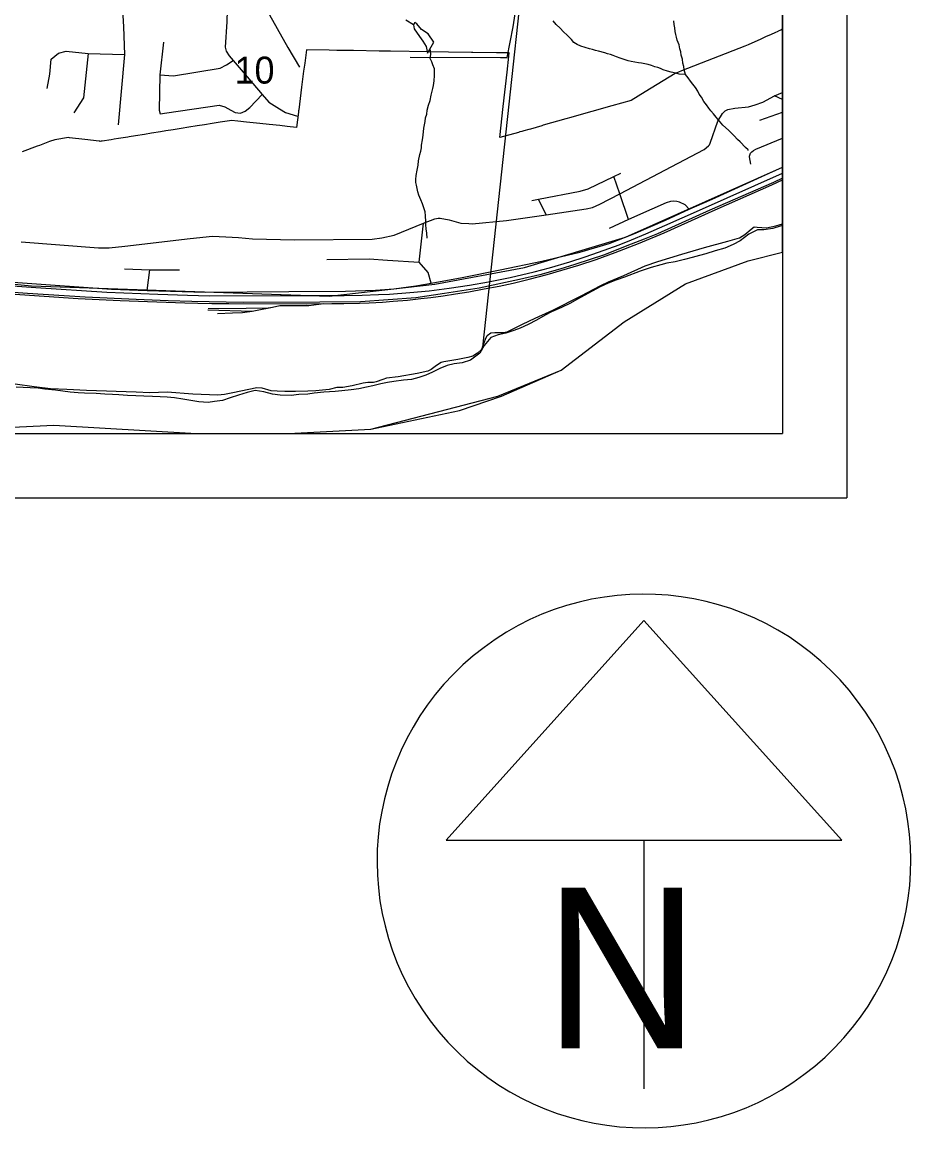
# Model space of a CAD drawing. Extents: x 0 to 34, y 0 to 22.
# Drawn here: x 7.718 to 9.099, y 13.021 to 14.739 of the extents above; entities that cross this region are included whole.
import ezdxf

# ---------------------------------------------------------------- set-up
doc = ezdxf.new("R2010")
doc.units = 0
for name, color, linetype in [('GM_X_City_Street', 7, 'Continuous'), ('GM_X_Corporation', 7, 'Continuous'), ('GM_X_County_Road', 7, 'Continuous'), ('GM_X_Major_River', 7, 'Continuous'), ('GM_X_Minor_River', 7, 'Continuous'), ('GM_X_Rail_Line', 7, 'Continuous'), ('GM_X_Section_Text', 7, 'Continuous'), ('GM_X_Township_Road', 7, 'Continuous'), ('GM_X_US_Route', 7, 'Continuous'), ('SH_Data', 7, 'Continuous')]:
    doc.layers.add(name, color=color, linetype=linetype)

msp = doc.modelspace()

# ---------------------------------------------------------------- linework, layer by layer
at = {"layer": 'GM_X_City_Street'}
for p, q in [((8.9, 14.619), (8.8876, 14.6245)), ((8.8647, 14.587), (8.9, 14.5993)), ((8.5323, 14.4398), (8.5208, 14.464)), ((7.9126, 14.322), (7.9163, 14.3541))]:
    msp.add_line(p, q, dxfattribs=at)
for points in [[(7.7166, 14.3979), (7.8366, 14.3885), (7.8533, 14.3884), (7.8777, 14.3909), (7.979, 14.4031), (8.0141, 14.4066), (8.0345, 14.4052), (8.0542, 14.4044), (8.0761, 14.4025), (8.1414, 14.4007), (8.2621, 14.4019), (8.277, 14.4037), (8.2961, 14.408), (8.3419, 14.4266), (8.3595, 14.4336), (8.3648, 14.4344), (8.3679, 14.4344), (8.3815, 14.4321), (8.3999, 14.4269), (8.4121, 14.4259), (8.4177, 14.4256), (8.471, 14.4306), (8.5323, 14.4398), (8.5946, 14.4492), (8.6045, 14.4508), (8.6157, 14.4561), (8.6468, 14.4724), (8.7782, 14.5413), (8.7849, 14.5467), (8.7864, 14.5485), (8.7876, 14.5509), (8.7994, 14.5854), (8.8066, 14.5969), (8.8107, 14.6014), (8.8148, 14.6034), (8.8259, 14.6053), (8.8472, 14.6077), (8.8575, 14.6104), (8.8691, 14.6149), (8.8876, 14.6245), (8.9, 14.6299)], [(8.8507, 14.5186), (8.8484, 14.5297), (8.8485, 14.531), (8.8489, 14.5326), (8.8503, 14.5354), (8.852, 14.5374), (8.8548, 14.5397), (8.8582, 14.5419), (8.9, 14.5588)], [(8.51, 14.4619), (8.5208, 14.464), (8.5852, 14.4765), (8.5979, 14.4802), (8.6377, 14.4991), (8.6487, 14.5043)], [(8.6605, 14.4326), (8.6468, 14.4724), (8.6377, 14.4991)], [(8.7546, 14.4482), (8.7485, 14.4551), (8.7399, 14.4595), (8.7357, 14.4604), (8.7304, 14.461), (8.7258, 14.4606), (8.719, 14.4583), (8.6968, 14.4485), (8.6605, 14.4326), (8.6304, 14.4184)], [(8.3536, 14.3332), (8.3489, 14.3501), (8.335, 14.3661), (8.3419, 14.4266)], [(8.1916, 14.3702), (8.2573, 14.371), (8.2857, 14.3693), (8.335, 14.3661)], [(7.8773, 14.3556), (7.9163, 14.3541), (7.9626, 14.3539)]]:
    msp.add_lwpolyline(points, dxfattribs=at)
at = {"layer": 'GM_X_Corporation'}
for points in [[(6.3804, 14.7819), (6.459, 14.6859), (6.5555, 14.6109), (6.6505, 14.5225), (6.7211, 14.4259), (6.8169, 14.3304), (6.9122, 14.3239), (7.0079, 14.2917), (7.1832, 14.2132), (7.3804, 14.1374), (7.4779, 14.1131), (7.5747, 14.1033), (7.7675, 14.1127), (7.989, 14.1), (8.1323, 14.1), (8.26, 14.1067), (8.4573, 14.1579), (8.5559, 14.1981), (8.6538, 14.2731), (8.7491, 14.3326), (8.8466, 14.3679), (8.9, 14.3814), (8.9, 20.9)], [(6.3804, 14.7819), (6.459, 14.6859), (6.5555, 14.6109), (6.6505, 14.5225), (6.7211, 14.4259), (6.8169, 14.3304), (6.9122, 14.3239), (7.0079, 14.2917), (7.1832, 14.2132), (7.3804, 14.1374), (7.4779, 14.1131), (7.5747, 14.1033), (7.7675, 14.1127), (7.989, 14.1), (8.1323, 14.1), (8.26, 14.1067), (8.4573, 14.1579), (8.5559, 14.1981), (8.6538, 14.2731), (8.7491, 14.3326), (8.8466, 14.3679), (8.9, 14.3814), (8.9, 17.1766)], [(8.5356, 15.1763), (8.4333, 14.2338), (8.4314, 14.2297), (8.4259, 14.2245), (8.4186, 14.2202), (8.4106, 14.2177), (8.3954, 14.2146), (8.3829, 14.2126), (8.3734, 14.2113), (8.3692, 14.2099), (8.3622, 14.2052), (8.3538, 14.1993), (8.3484, 14.1968), (8.332, 14.193), (8.3024, 14.188), (8.2841, 14.1857), (8.2784, 14.1836), (8.2685, 14.18), (8.2643, 14.179), (8.2552, 14.1792), (8.248, 14.1782), (8.2308, 14.1737), (8.2167, 14.1714), (8.2073, 14.1712), (8.1951, 14.1681), (8.1746, 14.1663), (8.1621, 14.1658), (8.1431, 14.1651), (8.1261, 14.1651), (8.1143, 14.1654), (8.1049, 14.1663), (8.0909, 14.1701), (8.083, 14.1706), (8.0453, 14.1632), (8.0328, 14.1604), (8.0221, 14.1591), (7.9832, 14.1608), (7.9435, 14.164), (7.9165, 14.1631), (7.8953, 14.1639), (7.8181, 14.1665), (7.7875, 14.1683), (7.7621, 14.1693), (7.7368, 14.1721), (7.707, 14.1762)], [(8.5356, 15.1763), (8.4333, 14.2338), (8.4382, 14.2462), (8.441, 14.2522), (8.4467, 14.2563), (8.4528, 14.2569), (8.4589, 14.2567), (8.4657, 14.2566), (8.4718, 14.258), (8.4959, 14.2695), (8.5154, 14.2789), (8.543, 14.2912), (8.5871, 14.3137), (8.6174, 14.3296), (8.6292, 14.3354), (8.6533, 14.3451), (8.6866, 14.3602), (8.7061, 14.367), (8.7431, 14.3787), (8.7786, 14.3888), (8.8148, 14.3986), (8.8331, 14.4039), (8.8415, 14.409), (8.8512, 14.4175), (8.8558, 14.4208), (8.8604, 14.4207), (8.8676, 14.4197), (8.8747, 14.4196), (8.8896, 14.4223), (8.9, 14.4256), (8.9, 15.1396)], [(7.5747, 14.1033), (7.7675, 14.1127), (7.989, 14.1), (8.1323, 14.1), (8.26, 14.1067), (8.3976, 14.1357), (8.4633, 14.158), (8.5559, 14.1981), (8.6538, 14.2731), (8.7491, 14.3326), (8.8466, 14.3679), (8.9, 14.3814), (8.9, 14.7281), (8.8972, 14.7269), (8.8955, 14.7261), (8.8931, 14.725), (8.8924, 14.7247), (8.8878, 14.7226), (8.8821, 14.7201), (8.8788, 14.7186), (8.8771, 14.7178), (8.8736, 14.7163), (8.8649, 14.7124), (8.8473, 14.7045), (8.8465, 14.7041), (8.8438, 14.7029), (8.8412, 14.7017), (8.743, 14.6632), (8.738, 14.6612), (8.7329, 14.6593), (8.6865, 14.6308), (8.6646, 14.6175), (8.6347, 14.609), (8.6033, 14.6002), (8.5977, 14.5987), (8.5706, 14.5911), (8.5632, 14.589), (8.5278, 14.5788), (8.5258, 14.5782), (8.5079, 14.573), (8.5054, 14.5723), (8.498, 14.5702), (8.4948, 14.5692), (8.4918, 14.5684), (8.4897, 14.5678), (8.4607, 14.5596), (8.4659, 14.6079), (8.4719, 14.6614), (8.4746, 14.686), (8.4752, 14.6912), (8.4738, 14.6912), (8.4551, 14.6915), (8.4186, 14.692), (8.4164, 14.6921), (8.3807, 14.6926), (8.3489, 14.6931), (8.2906, 14.694), (8.2806, 14.6941), (8.273, 14.6942), (8.233, 14.6949), (8.2071, 14.6953), (8.1953, 14.6954), (8.1598, 14.696), (8.1572, 14.6753), (8.1556, 14.6629), (8.1525, 14.638), (8.148, 14.603), (8.1478, 14.6011), (8.1476, 14.5993), (8.1446, 14.5753), (8.1301, 14.5771), (8.1185, 14.5784), (8.102, 14.5801), (8.0877, 14.5817), (8.0769, 14.5828), (8.0666, 14.5839), (8.0535, 14.5853), (8.0432, 14.5863), (8.0402, 14.5859), (8.0257, 14.5835), (8.0136, 14.5816), (8.0014, 14.5796), (7.9902, 14.5778), (7.9771, 14.5757), (7.965, 14.5737), (7.9528, 14.5718), (7.9416, 14.57), (7.933, 14.5686), (7.9193, 14.5664), (7.9084, 14.5646), (7.8943, 14.5624), (7.8844, 14.5608), (7.8823, 14.5605), (7.868, 14.5582), (7.8611, 14.5572), (7.8562, 14.5564), (7.8423, 14.5542), (7.841, 14.5539), (7.8396, 14.5538), (7.8386, 14.5539), (7.8377, 14.554), (7.8154, 14.5565), (7.8153, 14.5565), (7.7917, 14.5595), (7.7903, 14.5597), (7.79, 14.5597), (7.7689, 14.5562), (7.7607, 14.5536), (7.7448, 14.5476), (7.7416, 14.5463), (7.7179, 14.5373)]]:
    msp.add_lwpolyline(points, dxfattribs=at)
at = {"layer": 'GM_X_County_Road'}
msp.add_line((8.321, 14.6849), (8.4616, 14.6844), dxfattribs=at)
msp.add_lwpolyline([(8.4616, 14.6844), (8.4636, 14.6844), (8.4717, 14.6843), (8.4813, 14.7318), (8.4928, 14.807), (8.4965, 14.8467), (8.5013, 14.8926), (8.5127, 15.001), (8.513, 15.0112), (8.5089, 15.0273), (8.5001, 15.0533), (8.4779, 15.113), (8.4767, 15.1394), (8.4756, 15.1563), (8.4736, 15.1939), (8.4827, 15.2437)], dxfattribs=at)
at = {"layer": 'GM_X_Major_River'}
for points in [[(8.9, 14.4231), (8.8962, 14.4218), (8.8847, 14.4183), (8.871, 14.4164), (8.8608, 14.4162), (8.8477, 14.4094), (8.8338, 14.3991), (8.823, 14.3933), (8.8104, 14.3879), (8.7951, 14.3837), (8.7806, 14.3792), (8.7706, 14.3764), (8.7592, 14.3733), (8.7473, 14.3701), (8.7332, 14.3667), (8.7202, 14.3644), (8.7107, 14.362), (8.6958, 14.3578), (8.6786, 14.3521), (8.6541, 14.3429), (8.6407, 14.3379), (8.6288, 14.3333), (8.6165, 14.3275), (8.6038, 14.321), (8.5927, 14.3148), (8.5811, 14.3087), (8.5692, 14.3018), (8.5561, 14.2957), (8.5408, 14.2888), (8.5312, 14.2838), (8.5173, 14.2761), (8.5046, 14.2692), (8.4923, 14.2635), (8.4824, 14.2599), (8.4698, 14.2557), (8.4579, 14.253), (8.4465, 14.2491), (8.4363, 14.2364), (8.4295, 14.2245), (8.4149, 14.2138), (8.4022, 14.2096), (8.3893, 14.208), (8.3786, 14.2053), (8.3671, 14.201), (8.3556, 14.1952), (8.3456, 14.1905), (8.3345, 14.187), (8.3234, 14.1839), (8.3109, 14.1827), (8.296, 14.1808), (8.2857, 14.1791), (8.2758, 14.1767), (8.2632, 14.1736), (8.2533, 14.1716), (8.2411, 14.1693), (8.2293, 14.1677), (8.2148, 14.1661), (8.2046, 14.1653), (8.1871, 14.1638), (8.1719, 14.1623), (8.162, 14.161), (8.1483, 14.1602), (8.1361, 14.159)], [(8.1361, 14.159), (8.1191, 14.1591), (8.1073, 14.1609), (8.0938, 14.1646), (8.0802, 14.1665), (8.0679, 14.1634), (8.0542, 14.1596), (8.0412, 14.1553), (8.0297, 14.1511), (8.0168, 14.1495), (8.0072, 14.1482), (7.9925, 14.149), (7.98, 14.1508), (7.9679, 14.153), (7.9547, 14.1552), (7.9437, 14.1563), (7.9327, 14.1569), (7.9206, 14.1572), (7.9073, 14.1579), (7.8948, 14.1583), (7.8819, 14.159), (7.8683, 14.1597), (7.8584, 14.1603), (7.8467, 14.161), (7.833, 14.1617), (7.8148, 14.1622), (7.8054, 14.1628), (7.7929, 14.1639), (7.7812, 14.1657), (7.7698, 14.1671), (7.7532, 14.1687), (7.7429, 14.1701), (7.7304, 14.1707), (7.7195, 14.1714), (7.7088, 14.1717)]]:
    msp.add_lwpolyline(points, dxfattribs=at)
at = {"layer": 'GM_X_Minor_River'}
for points in [[(8.3262, 14.7351), (8.3146, 14.7422)], [(8.348, 14.6909), (8.3581, 14.7081), (8.349, 14.7212), (8.3389, 14.7279), (8.3315, 14.7364), (8.3285, 14.7388), (8.3261, 14.735), (8.3275, 14.7285), (8.3356, 14.7166), (8.3407, 14.7093), (8.3462, 14.7012)], [(8.7493, 14.6578), (8.739, 14.6581), (8.7338, 14.6597), (8.727, 14.6615), (8.7213, 14.6631), (8.7145, 14.6652), (8.7104, 14.6669), (8.7059, 14.6685), (8.7013, 14.6694), (8.6964, 14.6718), (8.6908, 14.6731), (8.6859, 14.6744), (8.6809, 14.6753), (8.676, 14.6758), (8.6704, 14.6771), (8.6647, 14.678), (8.6601, 14.6789), (8.6552, 14.6806), (8.6477, 14.6831), (8.6417, 14.6852), (8.6368, 14.6872), (8.6323, 14.6888), (8.6277, 14.6901), (8.6236, 14.6914), (8.6138, 14.6939), (8.6092, 14.6952), (8.6043, 14.6965), (8.5998, 14.6977), (8.593, 14.6995), (8.5866, 14.7019), (8.5806, 14.7044), (8.5757, 14.7076), (8.5717, 14.7122), (8.565, 14.7189), (8.5594, 14.724), (8.5543, 14.7295), (8.548, 14.7357), (8.5435, 14.7412)], [(8.8467, 14.5396), (8.8465, 14.5405), (8.8421, 14.5444), (8.8339, 14.553), (8.8299, 14.5566), (8.8247, 14.5624), (8.8199, 14.5671), (8.8158, 14.571), (8.8069, 14.5789), (8.7966, 14.5914), (8.7925, 14.5964), (8.7885, 14.6011), (8.7852, 14.6054), (8.7815, 14.6104), (8.7778, 14.6159), (8.7738, 14.6225), (8.7705, 14.6271), (8.768, 14.6318), (8.7644, 14.6376), (8.7607, 14.6426), (8.7566, 14.6473), (8.753, 14.6524), (8.7493, 14.6578), (8.7472, 14.6651), (8.7462, 14.6704), (8.7448, 14.6751), (8.7442, 14.6815), (8.7425, 14.6877), (8.7419, 14.693), (8.7401, 14.6976), (8.7392, 14.7041), (8.7359, 14.7111), (8.7349, 14.7157), (8.7339, 14.7199), (8.7332, 14.7245), (8.7326, 14.7302), (8.7313, 14.7352), (8.7307, 14.7413)], [(8.3477, 14.4032), (8.3471, 14.4109), (8.3462, 14.4177), (8.3456, 14.4242), (8.3453, 14.4292), (8.3448, 14.4383), (8.3442, 14.4441), (8.3428, 14.449), (8.3404, 14.4567), (8.3375, 14.4629), (8.3347, 14.4702), (8.3329, 14.4756), (8.3309, 14.4855), (8.3299, 14.4898), (8.33, 14.4943), (8.3305, 14.5008), (8.3319, 14.5091), (8.3336, 14.5167), (8.3342, 14.5235), (8.3364, 14.5334), (8.3377, 14.5387), (8.3386, 14.544), (8.3387, 14.5481), (8.3404, 14.5561), (8.3414, 14.5633), (8.3424, 14.5743), (8.3446, 14.5845), (8.3451, 14.5902), (8.3468, 14.5963), (8.3477, 14.6023), (8.3495, 14.6103), (8.352, 14.6175), (8.3537, 14.6254), (8.3549, 14.6296), (8.3563, 14.636), (8.3572, 14.6409), (8.3585, 14.6481), (8.3587, 14.6561), (8.3592, 14.6614), (8.359, 14.6664), (8.3565, 14.6729), (8.3547, 14.6772), (8.3522, 14.6826), (8.3533, 14.6896), (8.3523, 14.6982)], [(8.3462, 14.7012), (8.348, 14.6909)]]:
    msp.add_lwpolyline(points, dxfattribs=at)
at = {"layer": 'GM_X_Rail_Line'}
msp.add_line((8.0069, 14.2918), (8.0758, 14.2901), dxfattribs=at)
for points in [[(6.5747, 14.7642), (6.7584, 14.6191), (6.8274, 14.5699), (7.0167, 14.4622), (7.2317, 14.3887), (7.4494, 14.3568), (7.7325, 14.3292), (8.195, 14.3134), (8.3596, 14.3321), (8.499, 14.3578), (8.6557, 14.4047), (8.9, 14.5139)], [(7.558, 14.3396), (7.7395, 14.3265), (7.8499, 14.3192), (7.9291, 14.3162), (7.975, 14.3148), (8.0092, 14.3139), (8.1197, 14.3142), (8.2188, 14.3144), (8.2467, 14.3147), (8.2719, 14.3157), (8.2892, 14.3164), (8.3208, 14.3187), (8.3506, 14.3215), (8.3819, 14.3255), (8.4135, 14.3303), (8.4429, 14.3353), (8.4763, 14.3421), (8.5138, 14.3509), (8.5377, 14.3574), (8.5694, 14.3668), (8.593, 14.3743), (8.6137, 14.3814), (8.6301, 14.3872), (8.6459, 14.3932), (8.6653, 14.4009), (8.6872, 14.4101), (8.7167, 14.423), (8.7706, 14.4468), (8.9, 14.5042)], [(7.631, 14.3217), (7.8054, 14.3096), (7.8703, 14.3064), (7.9127, 14.3051), (7.9709, 14.303), (7.9913, 14.3023), (8.0128, 14.3019), (8.0391, 14.3019), (8.1599, 14.3015), (8.1993, 14.3016), (8.2181, 14.3016), (8.2425, 14.3022), (8.2572, 14.3028), (8.278, 14.3041), (8.2945, 14.3053), (8.317, 14.3072), (8.3378, 14.3094), (8.3535, 14.3112), (8.3726, 14.3137), (8.3918, 14.3167), (8.4123, 14.3201), (8.436, 14.3244), (8.4594, 14.3288), (8.4813, 14.3336), (8.5059, 14.3394), (8.5341, 14.3468), (8.5571, 14.3535), (8.5832, 14.3616), (8.6103, 14.3704), (8.6398, 14.3809), (8.6761, 14.3952), (8.7159, 14.4118), (8.7952, 14.4476), (8.8831, 14.4863), (8.9, 14.4941)], [(8.9, 14.4965), (8.8857, 14.4899), (8.7868, 14.4467), (8.7056, 14.41), (8.6848, 14.4017), (8.658, 14.3913), (8.6233, 14.3776), (8.5771, 14.3623), (8.554, 14.3553), (8.5225, 14.3465), (8.4912, 14.3392), (8.4285, 14.3256), (8.3746, 14.3172), (8.3299, 14.3108), (8.2437, 14.3045), (8.1806, 14.304), (8.0623, 14.3034), (7.9819, 14.3047), (7.9449, 14.3061), (7.8953, 14.3082), (7.8159, 14.3116), (7.7264, 14.3176), (7.6312, 14.3241)], [(8.1071, 14.2963), (8.1184, 14.2985), (8.1638, 14.2985), (8.1868, 14.3016)], [(8.007, 14.2938), (8.066, 14.2944), (8.1006, 14.295), (8.1071, 14.2963)], [(8.0219, 14.2862), (8.0448, 14.2871), (8.0604, 14.288), (8.0758, 14.2901)], [(8.0758, 14.2901), (8.0836, 14.2912), (8.1071, 14.2963)]]:
    msp.add_lwpolyline(points, dxfattribs=at)
at = {"layer": 'GM_X_Township_Road'}
for points in [[(7.5251, 14.91), (7.59, 14.9393), (7.6002, 14.9435), (7.6085, 14.945), (7.7118, 14.9354), (7.7654, 14.9297), (7.779, 14.9225), (7.79, 14.9142), (7.8221, 14.8661), (7.8524, 14.8222), (7.8651, 14.8012), (7.8708, 14.7931), (7.8717, 14.7867), (7.8729, 14.7768), (7.8755, 14.7316), (7.8774, 14.6888), (7.8673, 14.5793)], [(8.0432, 14.9419), (8.0414, 14.9091), (8.0403, 14.85), (8.0376, 14.7938), (8.0364, 14.7396), (8.0337, 14.7004), (8.0354, 14.6939), (8.0397, 14.687), (8.0463, 14.6793), (8.068, 14.654), (8.091, 14.6268), (8.1014, 14.6145), (8.1182, 14.6042), (8.1275, 14.5986), (8.1459, 14.5932)], [(8.0127, 14.7948), (8.0376, 14.7938), (8.0675, 14.7923), (8.0779, 14.7878), (8.0857, 14.7806), (8.1309, 14.6996), (8.1491, 14.6693)], [(7.9376, 14.7081), (7.9323, 14.657), (7.9311, 14.6023), (7.9326, 14.5965), (7.9431, 14.5982), (8.0241, 14.6101), (8.0332, 14.6076), (8.0423, 14.6023), (8.0494, 14.5985), (8.0572, 14.5978), (8.0649, 14.6005), (8.0718, 14.6062), (8.091, 14.6268)], [(7.757, 14.6361), (7.7612, 14.6585), (7.763, 14.6818), (7.7744, 14.6909), (7.7863, 14.6941), (7.8206, 14.6905), (7.8774, 14.6888)], [(7.8206, 14.6905), (7.8132, 14.6215), (7.7986, 14.5982)], [(7.9323, 14.657), (7.9531, 14.6559), (8.0257, 14.6676), (8.0356, 14.6726), (8.0463, 14.6793)]]:
    msp.add_lwpolyline(points, dxfattribs=at)
at = {"layer": 'GM_X_US_Route'}
msp.add_lwpolyline([(7.5304, 14.3475), (7.7113, 14.3342), (7.8567, 14.3243), (7.9126, 14.322), (8.0032, 14.3195), (8.1328, 14.3206), (8.2205, 14.3212), (8.2673, 14.3227), (8.2955, 14.3247), (8.33, 14.3295), (8.3536, 14.3332), (8.4019, 14.342), (8.4612, 14.3543), (8.5259, 14.3675), (8.585, 14.3815), (8.6303, 14.3949), (8.6686, 14.41), (8.718, 14.4311), (8.7546, 14.4482), (8.7906, 14.4642), (8.8792, 14.5044), (8.9, 14.5137)], dxfattribs=at)
at = {"layer": 'SH_Data'}
for p, q in [((9, 21), (9, 14)), ((8.9, 20.9), (8.9, 14.1)), ((2.1, 14.1), (8.9, 14.1)), ((2, 14), (9, 14)), ((8.6845, 13.8091), (8.3769, 13.4678)), ((8.9921, 13.4678), (8.6845, 13.8091)), ((8.3769, 13.4678), (8.9921, 13.4678)), ((8.6845, 13.4678), (8.6845, 13.0811)), ((8.6845, 13.4353), (8.6845, 13.4353)), ((8.6845, 13.4353), (8.6845, 13.4353))]:
    msp.add_line(p, q, dxfattribs=at)
msp.add_arc((8.6845, 13.4353), 0.4148, 129.7798, 129.7633, dxfattribs=at)

# ---------------------------------------------------------------- texts
at = {"layer": 'GM_X_Section_Text'}
msp.add_text('10', height=0.04186, rotation=0, dxfattribs=at).set_placement((8.0481, 14.6436))
at = {"layer": 'SH_Data'}
msp.add_text('N', height=0.25, dxfattribs=at).set_placement((8.5292, 13.144))

doc.saveas('drawing.dxf')
